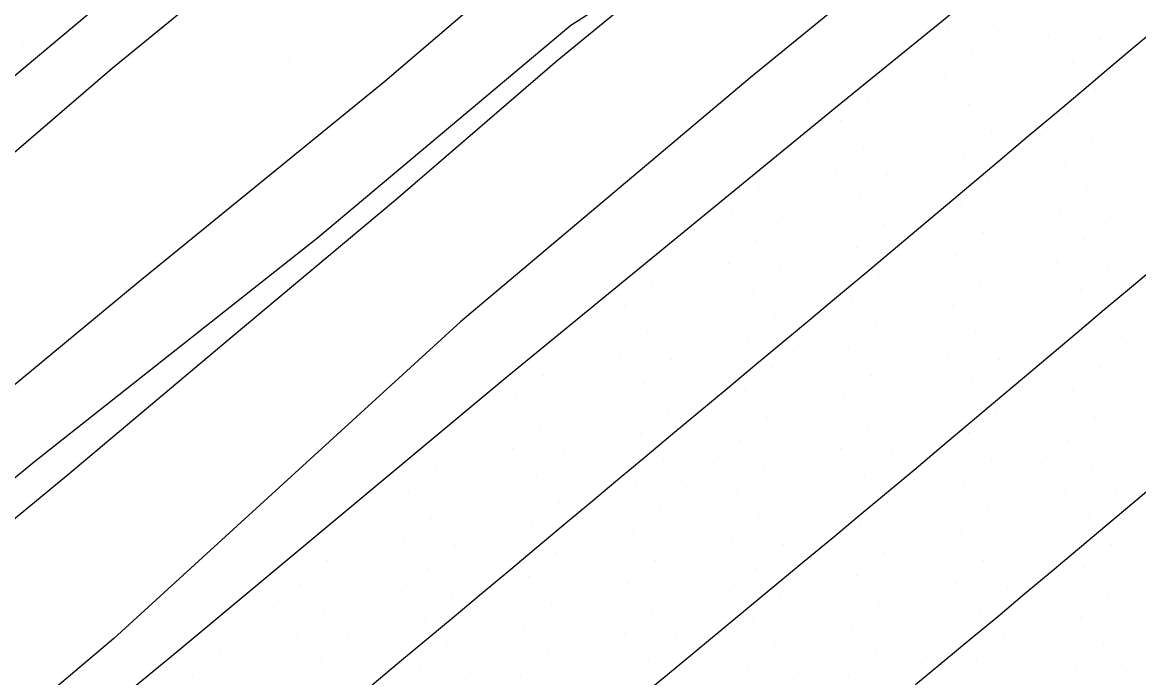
# Model space of a CAD drawing. Extents: x 1548934 to 1561348, y 809680 to 824075.
# Drawn here: x 1551561.3 to 1551639.7, y 810486.7 to 810532.7 of the extents above; entities that cross this region are included whole.
import ezdxf

# ---------------------------------------------------------------- set-up
doc = ezdxf.new("R2010")
doc.units = 0
for name, color, linetype in [('E_NCDOT_Vertical_Profile_Ground_Line', 7, 'Continuous'), ('Exist DTM QL2 LIDAR Elevation Point', 7, 'Continuous'), ('Exist DTM Scan Elevation Point', 7, 'Continuous'), ('Exist Guardrail Cable Guide Rail', 7, 'Continuous'), ('P_RDY_Terminator_Cell', 7, 'Continuous'), ('PH Exist DTM Breakline', 7, 'Continuous')]:
    doc.layers.add(name, color=color, linetype=linetype)

msp = doc.modelspace()

# ---------------------------------------------------------------- linework, layer by layer
at = {"layer": 'E_NCDOT_Vertical_Profile_Ground_Line'}
for points in [[(1551420.508, 810413.559), (1551431.924, 810422.797), (1551455.236, 810441.768), (1551478.523, 810460.78), (1551501.702, 810479.825), (1551524.839, 810499.022), (1551547.879, 810518.234), (1551570.873, 810537.502), (1551593.819, 810556.903), (1551616.71, 810576.292), (1551639.811, 810595.486)], [(1551444.488, 810384.265), (1551456.113, 810393.415), (1551479.337, 810412.419), (1551502.581, 810431.398), (1551525.841, 810450.36), (1551548.958, 810469.487), (1551572.158, 810488.519), (1551595.194, 810507.741), (1551618.411, 810526.751), (1551626.097, 810533.004), (1551648.898, 810552.5)]]:
    msp.add_lwpolyline(points, dxfattribs=at)
at = {"layer": 'Exist DTM QL2 LIDAR Elevation Point'}
for p, q in [((1551579.985, 810529.973), (1551579.985, 810529.973)), ((1551569.985, 810499.971), (1551569.985, 810499.971))]:
    msp.add_line(p, q, dxfattribs=at)
at = {"layer": 'Exist DTM Scan Elevation Point'}
for p, q in [((1551626.35, 810532.366), (1551626.35, 810532.366)), ((1551629.875, 810532.098), (1551629.875, 810532.098)), ((1551633.4, 810531.83), (1551633.4, 810531.83)), ((1551636.925, 810531.562), (1551636.925, 810531.562)), ((1551561.331, 810531.145), (1551561.331, 810531.145)), ((1551624.454, 810530.737), (1551624.454, 810530.737)), ((1551627.979, 810530.469), (1551627.979, 810530.469)), ((1551631.503, 810530.201), (1551631.503, 810530.201)), ((1551635.028, 810529.933), (1551635.028, 810529.933)), ((1551638.553, 810529.665), (1551638.553, 810529.665)), ((1551622.557, 810529.108), (1551622.557, 810529.108)), ((1551626.082, 810528.84), (1551626.082, 810528.84)), ((1551629.607, 810528.572), (1551629.607, 810528.572)), ((1551633.132, 810528.304), (1551633.132, 810528.304)), ((1551636.657, 810528.037), (1551636.657, 810528.037)), ((1551620.661, 810527.479), (1551620.661, 810527.479)), ((1551624.186, 810527.211), (1551624.186, 810527.211)), ((1551627.711, 810526.943), (1551627.711, 810526.943)), ((1551631.236, 810526.676), (1551631.236, 810526.676)), ((1551634.76, 810526.408), (1551634.76, 810526.408)), ((1551638.285, 810526.14), (1551638.285, 810526.14)), ((1551618.765, 810525.85), (1551618.765, 810525.85)), ((1551622.289, 810525.582), (1551622.289, 810525.582)), ((1551625.814, 810525.314), (1551625.814, 810525.314)), ((1551629.339, 810525.047), (1551629.339, 810525.047)), ((1551632.864, 810524.779), (1551632.864, 810524.779)), ((1551636.389, 810524.511), (1551636.389, 810524.511)), ((1551616.868, 810524.221), (1551616.868, 810524.221)), ((1551620.393, 810523.953), (1551620.393, 810523.953)), ((1551623.918, 810523.685), (1551623.918, 810523.685)), ((1551627.443, 810523.418), (1551627.443, 810523.418)), ((1551630.968, 810523.15), (1551630.968, 810523.15)), ((1551614.972, 810522.592), (1551614.972, 810522.592)), ((1551618.496, 810522.324), (1551618.496, 810522.324)), ((1551634.493, 810522.882), (1551634.493, 810522.882)), ((1551638.018, 810522.614), (1551638.018, 810522.614)), ((1551622.022, 810522.057), (1551622.022, 810522.057)), ((1551625.546, 810521.789), (1551625.546, 810521.789)), ((1551629.071, 810521.521), (1551629.071, 810521.521)), ((1551613.075, 810520.963), (1551613.075, 810520.963)), ((1551616.6, 810520.696), (1551616.6, 810520.696)), ((1551632.596, 810521.253), (1551632.596, 810521.253)), ((1551636.121, 810520.985), (1551636.121, 810520.985)), ((1551639.647, 810520.718), (1551639.647, 810520.718)), ((1551620.125, 810520.428), (1551620.125, 810520.428)), ((1551623.65, 810520.16), (1551623.65, 810520.16)), ((1551627.175, 810519.892), (1551627.175, 810519.892)), ((1551611.179, 810519.335), (1551611.179, 810519.335)), ((1551614.704, 810519.066), (1551614.704, 810519.066)), ((1551630.7, 810519.624), (1551630.7, 810519.624)), ((1551634.225, 810519.356), (1551634.225, 810519.356)), ((1551637.75, 810519.089), (1551637.75, 810519.089)), ((1551618.229, 810518.799), (1551618.229, 810518.799)), ((1551621.754, 810518.531), (1551621.754, 810518.531)), ((1551625.279, 810518.263), (1551625.279, 810518.263)), ((1551609.282, 810517.705), (1551609.282, 810517.705)), ((1551612.808, 810517.438), (1551612.808, 810517.438)), ((1551628.804, 810517.995), (1551628.804, 810517.995)), ((1551632.329, 810517.727), (1551632.329, 810517.727)), ((1551635.854, 810517.46), (1551635.854, 810517.46)), ((1551616.332, 810517.17), (1551616.332, 810517.17)), ((1551619.857, 810516.902), (1551619.857, 810516.902)), ((1551623.382, 810516.634), (1551623.382, 810516.634)), ((1551639.379, 810517.192), (1551639.379, 810517.192)), ((1551607.386, 810516.077), (1551607.386, 810516.077)), ((1551626.907, 810516.366), (1551626.907, 810516.366)), ((1551630.432, 810516.098), (1551630.432, 810516.098)), ((1551633.957, 810515.831), (1551633.957, 810515.831)), ((1551610.911, 810515.809), (1551610.911, 810515.809)), ((1551614.436, 810515.541), (1551614.436, 810515.541)), ((1551617.961, 810515.273), (1551617.961, 810515.273)), ((1551637.483, 810515.563), (1551637.483, 810515.563)), ((1551605.49, 810514.448), (1551605.49, 810514.448)), ((1551621.486, 810515.005), (1551621.486, 810515.005)), ((1551625.011, 810514.737), (1551625.011, 810514.737)), ((1551628.536, 810514.47), (1551628.536, 810514.47)), ((1551609.015, 810514.18), (1551609.015, 810514.18)), ((1551612.539, 810513.912), (1551612.539, 810513.912)), ((1551616.065, 810513.644), (1551616.065, 810513.644)), ((1551632.061, 810514.202), (1551632.061, 810514.202)), ((1551635.586, 810513.934), (1551635.586, 810513.934)), ((1551639.111, 810513.667), (1551639.111, 810513.667)), ((1551603.593, 810512.819), (1551603.593, 810512.819)), ((1551619.589, 810513.376), (1551619.589, 810513.376)), ((1551623.114, 810513.108), (1551623.114, 810513.108)), ((1551626.639, 810512.841), (1551626.639, 810512.841)), ((1551607.118, 810512.551), (1551607.118, 810512.551)), ((1551610.643, 810512.283), (1551610.643, 810512.283)), ((1551614.168, 810512.015), (1551614.168, 810512.015)), ((1551630.165, 810512.573), (1551630.165, 810512.573)), ((1551633.69, 810512.305), (1551633.69, 810512.305)), ((1551637.215, 810512.038), (1551637.215, 810512.038)), ((1551601.697, 810511.19), (1551601.697, 810511.19)), ((1551617.693, 810511.747), (1551617.693, 810511.747)), ((1551621.218, 810511.479), (1551621.218, 810511.479)), ((1551624.743, 810511.212), (1551624.743, 810511.212)), ((1551605.222, 810510.922), (1551605.222, 810510.922)), ((1551608.747, 810510.654), (1551608.747, 810510.654)), ((1551612.272, 810510.386), (1551612.272, 810510.386)), ((1551628.268, 810510.944), (1551628.268, 810510.944)), ((1551631.793, 810510.676), (1551631.793, 810510.676)), ((1551635.319, 810510.409), (1551635.319, 810510.409)), ((1551599.801, 810509.561), (1551599.801, 810509.561)), ((1551615.797, 810510.118), (1551615.797, 810510.118)), ((1551619.322, 810509.851), (1551619.322, 810509.851)), ((1551622.847, 810509.583), (1551622.847, 810509.583)), ((1551638.844, 810510.141), (1551638.844, 810510.141)), ((1551603.325, 810509.293), (1551603.325, 810509.293)), ((1551606.85, 810509.025), (1551606.85, 810509.025)), ((1551626.372, 810509.315), (1551626.372, 810509.315)), ((1551629.897, 810509.047), (1551629.897, 810509.047)), ((1551633.422, 810508.78), (1551633.422, 810508.78)), ((1551610.375, 810508.757), (1551610.375, 810508.757)), ((1551613.9, 810508.489), (1551613.9, 810508.489)), ((1551617.425, 810508.222), (1551617.425, 810508.222)), ((1551636.947, 810508.512), (1551636.947, 810508.512)), ((1551597.904, 810507.932), (1551597.904, 810507.932)), ((1551601.429, 810507.664), (1551601.429, 810507.664)), ((1551604.954, 810507.396), (1551604.954, 810507.396)), ((1551620.95, 810507.954), (1551620.95, 810507.954)), ((1551624.475, 810507.686), (1551624.475, 810507.686)), ((1551628.001, 810507.418), (1551628.001, 810507.418)), ((1551608.479, 810507.128), (1551608.479, 810507.128)), ((1551612.004, 810506.86), (1551612.004, 810506.86)), ((1551615.529, 810506.593), (1551615.529, 810506.593)), ((1551631.526, 810507.151), (1551631.526, 810507.151)), ((1551635.051, 810506.883), (1551635.051, 810506.883)), ((1551638.576, 810506.616), (1551638.576, 810506.616)), ((1551596.008, 810506.303), (1551596.008, 810506.303)), ((1551599.533, 810506.035), (1551599.533, 810506.035)), ((1551603.058, 810505.767), (1551603.058, 810505.767)), ((1551619.054, 810506.325), (1551619.054, 810506.325)), ((1551622.579, 810506.057), (1551622.579, 810506.057)), ((1551626.104, 810505.79), (1551626.104, 810505.79)), ((1551606.582, 810505.499), (1551606.582, 810505.499)), ((1551610.107, 810505.232), (1551610.107, 810505.232)), ((1551613.632, 810504.964), (1551613.632, 810504.964)), ((1551629.629, 810505.522), (1551629.629, 810505.522)), ((1551633.155, 810505.254), (1551633.155, 810505.254)), ((1551636.68, 810504.987), (1551636.68, 810504.987)), ((1551594.111, 810504.674), (1551594.111, 810504.674)), ((1551597.636, 810504.406), (1551597.636, 810504.406)), ((1551601.161, 810504.138), (1551601.161, 810504.138)), ((1551617.157, 810504.696), (1551617.157, 810504.696)), ((1551620.683, 810504.428), (1551620.683, 810504.428)), ((1551624.208, 810504.161), (1551624.208, 810504.161)), ((1551604.686, 810503.871), (1551604.686, 810503.871)), ((1551608.211, 810503.603), (1551608.211, 810503.603)), ((1551611.736, 810503.335), (1551611.736, 810503.335)), ((1551627.733, 810503.893), (1551627.733, 810503.893)), ((1551631.258, 810503.625), (1551631.258, 810503.625)), ((1551634.784, 810503.358), (1551634.784, 810503.358)), ((1551592.215, 810503.045), (1551592.215, 810503.045)), ((1551595.74, 810502.777), (1551595.74, 810502.777)), ((1551599.265, 810502.509), (1551599.265, 810502.509)), ((1551615.261, 810503.067), (1551615.261, 810503.067)), ((1551618.786, 810502.799), (1551618.786, 810502.799)), ((1551622.311, 810502.532), (1551622.311, 810502.532)), ((1551638.309, 810503.09), (1551638.309, 810503.09)), ((1551602.79, 810502.241), (1551602.79, 810502.241)), ((1551606.315, 810501.974), (1551606.315, 810501.974)), ((1551625.837, 810502.264), (1551625.837, 810502.264)), ((1551629.362, 810501.996), (1551629.362, 810501.996)), ((1551632.887, 810501.729), (1551632.887, 810501.729)), ((1551590.319, 810501.416), (1551590.319, 810501.416)), ((1551593.843, 810501.148), (1551593.843, 810501.148)), ((1551609.84, 810501.706), (1551609.84, 810501.706)), ((1551613.365, 810501.438), (1551613.365, 810501.438)), ((1551616.89, 810501.17), (1551616.89, 810501.17)), ((1551636.412, 810501.461), (1551636.412, 810501.461)), ((1551597.368, 810500.88), (1551597.368, 810500.88)), ((1551600.893, 810500.613), (1551600.893, 810500.613)), ((1551604.418, 810500.345), (1551604.418, 810500.345)), ((1551620.415, 810500.903), (1551620.415, 810500.903)), ((1551623.94, 810500.635), (1551623.94, 810500.635)), ((1551627.465, 810500.367), (1551627.465, 810500.367)), ((1551588.422, 810499.787), (1551588.422, 810499.787)), ((1551591.947, 810499.519), (1551591.947, 810499.519)), ((1551607.943, 810500.077), (1551607.943, 810500.077)), ((1551611.468, 810499.809), (1551611.468, 810499.809)), ((1551614.993, 810499.541), (1551614.993, 810499.541)), ((1551630.991, 810500.1), (1551630.991, 810500.1)), ((1551634.516, 810499.832), (1551634.516, 810499.832)), ((1551638.041, 810499.565), (1551638.041, 810499.565)), ((1551595.472, 810499.251), (1551595.472, 810499.251)), ((1551598.997, 810498.984), (1551598.997, 810498.984)), ((1551602.522, 810498.716), (1551602.522, 810498.716)), ((1551618.519, 810499.274), (1551618.519, 810499.274)), ((1551622.044, 810499.006), (1551622.044, 810499.006)), ((1551625.569, 810498.739), (1551625.569, 810498.739)), ((1551586.526, 810498.158), (1551586.526, 810498.158)), ((1551590.051, 810497.89), (1551590.051, 810497.89)), ((1551606.047, 810498.448), (1551606.047, 810498.448)), ((1551609.572, 810498.18), (1551609.572, 810498.18)), ((1551613.097, 810497.913), (1551613.097, 810497.913)), ((1551629.094, 810498.471), (1551629.094, 810498.471)), ((1551632.62, 810498.204), (1551632.62, 810498.204)), ((1551636.145, 810497.936), (1551636.145, 810497.936)), ((1551593.576, 810497.623), (1551593.576, 810497.623)), ((1551597.101, 810497.355), (1551597.101, 810497.355)), ((1551600.625, 810497.087), (1551600.625, 810497.087)), ((1551616.622, 810497.645), (1551616.622, 810497.645)), ((1551620.147, 810497.377), (1551620.147, 810497.377)), ((1551623.673, 810497.11), (1551623.673, 810497.11)), ((1551639.671, 810497.669), (1551639.671, 810497.669)), ((1551584.63, 810496.53), (1551584.63, 810496.53)), ((1551588.154, 810496.261), (1551588.154, 810496.261)), ((1551604.151, 810496.819), (1551604.151, 810496.819)), ((1551607.676, 810496.551), (1551607.676, 810496.551)), ((1551611.201, 810496.284), (1551611.201, 810496.284)), ((1551627.198, 810496.842), (1551627.198, 810496.842)), ((1551630.723, 810496.574), (1551630.723, 810496.574)), ((1551634.249, 810496.307), (1551634.249, 810496.307)), ((1551591.679, 810495.994), (1551591.679, 810495.994)), ((1551595.204, 810495.726), (1551595.204, 810495.726)), ((1551598.729, 810495.458), (1551598.729, 810495.458)), ((1551614.726, 810496.016), (1551614.726, 810496.016)), ((1551618.251, 810495.748), (1551618.251, 810495.748)), ((1551621.776, 810495.481), (1551621.776, 810495.481)), ((1551637.774, 810496.04), (1551637.774, 810496.04)), ((1551582.733, 810494.901), (1551582.733, 810494.901)), ((1551602.254, 810495.19), (1551602.254, 810495.19)), ((1551605.779, 810494.922), (1551605.779, 810494.922)), ((1551625.301, 810495.213), (1551625.301, 810495.213)), ((1551628.827, 810494.946), (1551628.827, 810494.946)), ((1551632.352, 810494.678), (1551632.352, 810494.678)), ((1551586.258, 810494.633), (1551586.258, 810494.633)), ((1551589.783, 810494.365), (1551589.783, 810494.365)), ((1551593.308, 810494.097), (1551593.308, 810494.097)), ((1551609.304, 810494.655), (1551609.304, 810494.655)), ((1551612.829, 810494.387), (1551612.829, 810494.387)), ((1551616.355, 810494.119), (1551616.355, 810494.119)), ((1551635.878, 810494.411), (1551635.878, 810494.411)), ((1551639.403, 810494.143), (1551639.403, 810494.143)), ((1551580.836, 810493.271), (1551580.836, 810493.271)), ((1551596.833, 810493.829), (1551596.833, 810493.829)), ((1551600.358, 810493.561), (1551600.358, 810493.561)), ((1551603.883, 810493.293), (1551603.883, 810493.293)), ((1551619.88, 810493.852), (1551619.88, 810493.852)), ((1551623.405, 810493.584), (1551623.405, 810493.584)), ((1551626.93, 810493.317), (1551626.93, 810493.317)), ((1551584.362, 810493.004), (1551584.362, 810493.004)), ((1551587.887, 810492.736), (1551587.887, 810492.736)), ((1551591.411, 810492.468), (1551591.411, 810492.468)), ((1551607.408, 810493.026), (1551607.408, 810493.026)), ((1551610.933, 810492.758), (1551610.933, 810492.758)), ((1551614.458, 810492.49), (1551614.458, 810492.49)), ((1551630.456, 810493.049), (1551630.456, 810493.049)), ((1551633.981, 810492.782), (1551633.981, 810492.782)), ((1551637.507, 810492.515), (1551637.507, 810492.515)), ((1551578.94, 810491.642), (1551578.94, 810491.642)), ((1551594.936, 810492.2), (1551594.936, 810492.2)), ((1551598.461, 810491.932), (1551598.461, 810491.932)), ((1551601.986, 810491.664), (1551601.986, 810491.664)), ((1551617.984, 810492.223), (1551617.984, 810492.223)), ((1551621.509, 810491.955), (1551621.509, 810491.955)), ((1551625.034, 810491.688), (1551625.034, 810491.688)), ((1551582.465, 810491.375), (1551582.465, 810491.375)), ((1551585.99, 810491.107), (1551585.99, 810491.107)), ((1551589.515, 810490.839), (1551589.515, 810490.839)), ((1551605.512, 810491.397), (1551605.512, 810491.397)), ((1551609.037, 810491.129), (1551609.037, 810491.129)), ((1551612.562, 810490.862), (1551612.562, 810490.862)), ((1551628.559, 810491.42), (1551628.559, 810491.42)), ((1551632.085, 810491.153), (1551632.085, 810491.153)), ((1551635.611, 810490.886), (1551635.611, 810490.886)), ((1551577.044, 810490.014), (1551577.044, 810490.014)), ((1551593.04, 810490.571), (1551593.04, 810490.571)), ((1551596.565, 810490.303), (1551596.565, 810490.303)), ((1551600.09, 810490.036), (1551600.09, 810490.036)), ((1551616.087, 810490.594), (1551616.087, 810490.594)), ((1551619.612, 810490.326), (1551619.612, 810490.326)), ((1551623.138, 810490.059), (1551623.138, 810490.059)), ((1551639.136, 810490.619), (1551639.136, 810490.619)), ((1551580.569, 810489.746), (1551580.569, 810489.746)), ((1551584.094, 810489.478), (1551584.094, 810489.478)), ((1551587.619, 810489.21), (1551587.619, 810489.21)), ((1551603.615, 810489.768), (1551603.615, 810489.768)), ((1551607.14, 810489.5), (1551607.14, 810489.5)), ((1551610.665, 810489.233), (1551610.665, 810489.233)), ((1551626.663, 810489.791), (1551626.663, 810489.791)), ((1551630.189, 810489.524), (1551630.189, 810489.524)), ((1551633.714, 810489.257), (1551633.714, 810489.257)), ((1551575.148, 810488.385), (1551575.148, 810488.385)), ((1551591.144, 810488.942), (1551591.144, 810488.942)), ((1551594.669, 810488.674), (1551594.669, 810488.674)), ((1551598.194, 810488.407), (1551598.194, 810488.407)), ((1551614.191, 810488.965), (1551614.191, 810488.965)), ((1551617.716, 810488.697), (1551617.716, 810488.697)), ((1551621.241, 810488.43), (1551621.241, 810488.43)), ((1551637.24, 810488.99), (1551637.24, 810488.99)), ((1551578.672, 810488.117), (1551578.672, 810488.117)), ((1551582.197, 810487.849), (1551582.197, 810487.849)), ((1551601.719, 810488.139), (1551601.719, 810488.139)), ((1551605.244, 810487.871), (1551605.244, 810487.871)), ((1551608.769, 810487.604), (1551608.769, 810487.604)), ((1551624.767, 810488.162), (1551624.767, 810488.162)), ((1551628.292, 810487.895), (1551628.292, 810487.895)), ((1551631.818, 810487.628), (1551631.818, 810487.628)), ((1551585.722, 810487.581), (1551585.722, 810487.581)), ((1551589.247, 810487.313), (1551589.247, 810487.313)), ((1551592.772, 810487.045), (1551592.772, 810487.045)), ((1551612.294, 810487.336), (1551612.294, 810487.336)), ((1551615.82, 810487.068), (1551615.82, 810487.068)), ((1551635.344, 810487.361), (1551635.344, 810487.361)), ((1551638.87, 810487.094), (1551638.87, 810487.094)), ((1551573.251, 810486.756), (1551573.251, 810486.756)), ((1551596.297, 810486.778), (1551596.297, 810486.778)), ((1551619.345, 810486.801), (1551619.345, 810486.801))]:
    msp.add_line(p, q, dxfattribs=at)
at = {"layer": 'Exist Guardrail Cable Guide Rail'}
msp.add_lwpolyline([(1551645.067, 810568.012), (1551633.432, 810558.34), (1551621.822, 810548.837), (1551610.482, 810539.585), (1551598.849, 810530.042), (1551587.485, 810520.244), (1551575.884, 810510.524), (1551564.405, 810500.869), (1551552.918, 810491.413), (1551541.303, 810481.922), (1551529.638, 810472.396), (1551518.006, 810462.924), (1551506.503, 810453.466), (1551494.828, 810444.049), (1551483.162, 810434.602), (1551471.543, 810425.115), (1551459.946, 810415.577), (1551448.331, 810406.085), (1551436.847, 810396.877), (1551435.436, 810395.766)], dxfattribs=at)
at = {"layer": 'P_RDY_Terminator_Cell'}
for points in [[(1551585.848, 810486.192), (1551587.768, 810487.794), (1551589.687, 810489.396), (1551591.606, 810490.998), (1551593.525, 810492.6), (1551595.445, 810494.202), (1551597.364, 810495.804), (1551599.283, 810497.406), (1551601.203, 810499.008), (1551603.122, 810500.61), (1551605.041, 810502.212), (1551606.96, 810503.814), (1551608.88, 810505.416), (1551610.799, 810507.018), (1551612.718, 810508.62), (1551614.637, 810510.222), (1551616.557, 810511.823), (1551618.476, 810513.425), (1551620.395, 810515.027), (1551622.31, 810516.635), (1551624.222, 810518.245), (1551626.135, 810519.855), (1551628.047, 810521.465), (1551629.96, 810523.075), (1551631.872, 810524.686), (1551633.785, 810526.296), (1551635.697, 810527.906), (1551637.61, 810529.516), (1551639.522, 810531.126), (1551641.435, 810532.736)], [(1551604.666, 810485.312), (1551606.591, 810486.907), (1551608.515, 810488.503), (1551610.44, 810490.099), (1551612.364, 810491.694), (1551614.289, 810493.29), (1551616.213, 810494.886), (1551618.138, 810496.482), (1551620.062, 810498.077), (1551621.986, 810499.674), (1551623.898, 810501.284), (1551625.811, 810502.894), (1551627.724, 810504.504), (1551629.636, 810506.114), (1551631.549, 810507.724), (1551633.462, 810509.333), (1551635.374, 810510.943), (1551637.287, 810512.553), (1551639.199, 810514.163), (1551641.112, 810515.773)], [(1551641.286, 810500.617), (1551639.371, 810499.009), (1551637.457, 810497.402), (1551635.542, 810495.794), (1551633.628, 810494.186), (1551631.714, 810492.578), (1551629.797, 810490.972), (1551627.873, 810489.376), (1551625.949, 810487.78), (1551624.025, 810486.184)]]:
    msp.add_lwpolyline(points, dxfattribs=at)
at = {"layer": 'PH Exist DTM Breakline'}
for points in [[(1551417.883, 810407.398), (1551432.392, 810419.235), (1551448.388, 810432.126), (1551463.908, 810444.556), (1551480.556, 810458.727), (1551495.998, 810470.721), (1551512.779, 810483.455), (1551526.124, 810494.877), (1551540.797, 810506.743), (1551554.488, 810518.26), (1551567.602, 810529.513), (1551583.151, 810542.273), (1551597.076, 810551.659), (1551607.705, 810560.571), (1551621.142, 810571.735), (1551639.856, 810587.953), (1551647.753, 810594.047)], [(1551651.205, 810580.522), (1551634.978, 810567.87), (1551617.697, 810553.269), (1551602.678, 810542.212), (1551586.74, 810528.584), (1551569.406, 810514.46), (1551549.364, 810497.885), (1551539.556, 810489.121), (1551521.511, 810475.85), (1551510.594, 810467.01), (1551505.295, 810462.443)], [(1551508.512, 810458.318), (1551510.226, 810460.21), (1551518.079, 810466.939), (1551534.133, 810479.588), (1551547.348, 810489.741), (1551562.128, 810501.878), (1551582.032, 810517.617), (1551599.809, 810532.54), (1551619.269, 810544.946), (1551633.433, 810554.563), (1551653.907, 810568.703)], [(1551658.016, 810565.912), (1551634.484, 810546.871), (1551612.397, 810528.841), (1551592.062, 810511.696), (1551567.719, 810489.454), (1551545.048, 810470.284), (1551524.68, 810453.477), (1551509.741, 810441.458), (1551485.853, 810422.028), (1551464.135, 810403.78), (1551440.534, 810384.685), (1551434.664, 810379.828)]]:
    msp.add_lwpolyline(points, dxfattribs=at)

doc.saveas('drawing.dxf')
